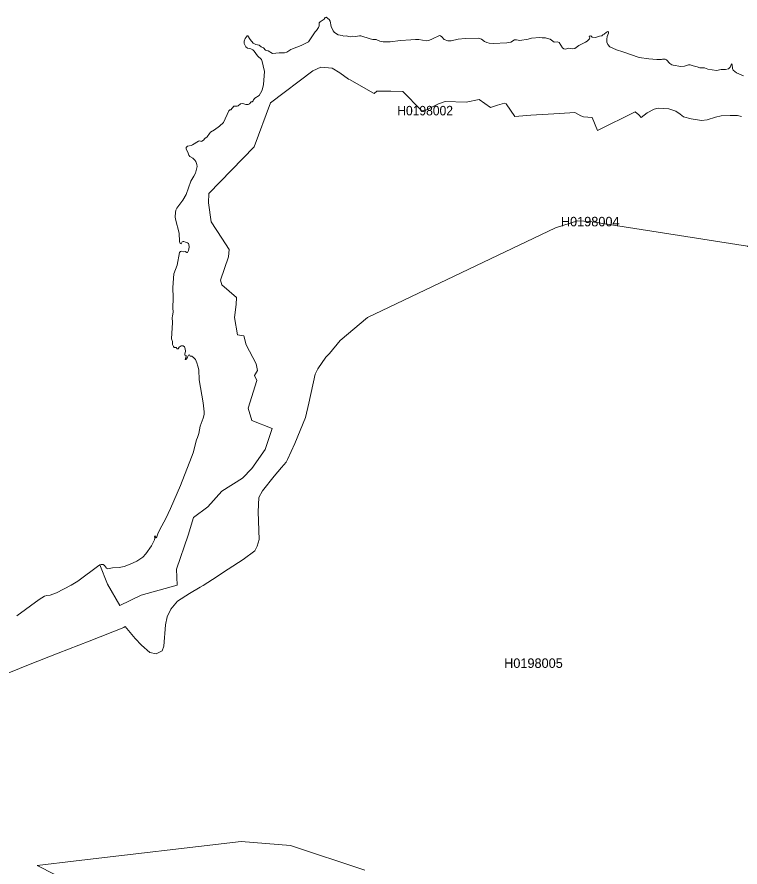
# Model space of a CAD drawing. Extents: x 369010 to 739155, y 6377141 to 6616555.
# Drawn here: x 517987 to 525593, y 6584182 to 6593120 of the extents above; entities that cross this region are included whole.
import ezdxf
from ezdxf.enums import TextEntityAlignment as Align

# ---------------------------------------------------------------- set-up
doc = ezdxf.new("R2010")
doc.units = 0
doc.header["$LTSCALE"] = 40
doc.layers.add('1', color=7, linetype='Continuous', lineweight=13)
doc.layers.add('2', color=7, linetype='Continuous')

msp = doc.modelspace()

# ---------------------------------------------------------------- linework, layer by layer
at = {"layer": '1'}
for points in [[(524149.35, 6592933.37), (524139.09, 6592922.12), (524115.92, 6592918.48), (524085.13, 6592907.72), (524070.4, 6592906.07), (524038.96, 6592908.88), (524022.57, 6592922.12), (524010.66, 6592919.8), (524007.84, 6592916.33), (524012.64, 6592901.1), (524011.32, 6592891.34), (523986.83, 6592865.85), (523968.29, 6592853.77), (523898.94, 6592819.67), (523856.9, 6592790.05), (523834.56, 6592785.74), (523791.53, 6592790.88), (523752.47, 6592783.1), (523740.89, 6592784.09), (523724.83, 6592797), (523690.24, 6592852.11), (523674.68, 6592857.24), (523638.11, 6592856.75), (523596.57, 6592888.19), (523568.93, 6592892.99), (523547.25, 6592901.6), (523511.17, 6592900.77), (523486.01, 6592906.07), (523399.78, 6592897.13), (523364.53, 6592887.7), (523275.65, 6592873.79), (523242.55, 6592879.09), (523221.2, 6592878.43), (523181.81, 6592856.25), (523141.76, 6592849.46), (522995.95, 6592841.52), (522954.25, 6592843.34), (522929.09, 6592850.13), (522904.76, 6592863.7), (522873.81, 6592886.21), (522839.39, 6592897.96), (522701.19, 6592894.81), (522629.86, 6592886.7), (522554.06, 6592868.99), (522521.12, 6592868.33), (522481.4, 6592883.89), (522457.4, 6592912.85), (522443, 6592923.44), (522430.26, 6592926.59), (522360.09, 6592889.02), (522320.2, 6592872.3), (522292.06, 6592870.98), (522214.28, 6592883.23), (522179.03, 6592884.88), (522129.54, 6592878.76), (522022.29, 6592872.97), (521911.9, 6592859.23), (521839.74, 6592857.57), (521804.49, 6592865.52), (521766.09, 6592885.05), (521730.01, 6592882.9), (521701.88, 6592888.69), (521605.72, 6592920.47), (521590, 6592921.79), (521546.63, 6592913.35), (521515.69, 6592919.31), (521491.02, 6592910.2), (521448.82, 6592920.47), (521425.65, 6592918.48), (521408.27, 6592926.26), (521367.72, 6592931.06), (521328.17, 6592955.72), (521311.95, 6592975.41), (521293.91, 6593020.43), (521282.32, 6593077.36), (521269.75, 6593094.41), (521239.13, 6593119.9), (521228.2, 6593114.1), (521217.61, 6593096.4), (521177.23, 6593069.09), (521167.8, 6593057.34), (521164.98, 6593028.37), (521158.2, 6593007.85), (521139.16, 6592979.55)], [(521139.16, 6592979.55), (521122.61, 6592963.66), (521055.25, 6592860.22), (520976.31, 6592818.68), (520885.45, 6592786.9), (520866.58, 6592777.64), (520827.02, 6592749.33), (520801.37, 6592743.54), (520745.43, 6592742.88), (520674.59, 6592734.6), (520630.57, 6592763.07), (520603.1, 6592771.68), (520580.09, 6592794.85), (520554.6, 6592806.76), (520534.25, 6592822.65), (520498.33, 6592831.26), (520473.18, 6592845), (520438.59, 6592884.88), (520416.24, 6592920.96), (520407.97, 6592920.96), (520386.12, 6592895.14), (520376.69, 6592867.01), (520378.51, 6592842.51), (520386.12, 6592820.34), (520395.89, 6592804.94), (520410.78, 6592792.53), (520447.52, 6592785.08), (520469.37, 6592773), (520483.11, 6592760.26), (520516.87, 6592713.09), (520559.24, 6592673.53), (520564.37, 6592665.26), (520590.68, 6592547.58), (520580.75, 6592409.55), (520566.69, 6592351.46), (520550.3, 6592318.69), (520534.08, 6592294.69), (520489.23, 6592266.39), (520476.49, 6592250.01), (520471.52, 6592237.43), (520461.59, 6592227.5), (520450.67, 6592228.49), (520433.45, 6592205.65), (520420.88, 6592198.37), (520393.07, 6592198.37), (520361.63, 6592211.28), (520339.12, 6592205.65), (520315.45, 6592185.13), (520302.38, 6592181.32), (520270.1, 6592183.81), (520236.67, 6592143.09), (520225.25, 6592142.1), (520214.99, 6592134.32), (520158.88, 6592010.52), (520116.85, 6591970.64), (520065.37, 6591934.39), (520022.67, 6591908.57), (520011.42, 6591896.49), (519988.91, 6591861.07), (519964.25, 6591840.88), (519948.2, 6591823.17), (519933.3, 6591813.41), (519923.54, 6591811.26), (519910.63, 6591817.55), (519895.24, 6591814.9), (519834.83, 6591776.34), (519819.43, 6591769.55), (519782.2, 6591761.28), (519765.81, 6591748.7), (519765.81, 6591731.15), (519784.68, 6591700.2), (519796.76, 6591666.61), (519805.37, 6591652.7), (519837.97, 6591634.83), (519858, 6591616.13), (519867.93, 6591600.74), (519879.18, 6591569.95), (519881, 6591546.78), (519863.46, 6591477.44), (519849.23, 6591446.65), (519816.29, 6591392.7), (519768.62, 6591254.01), (519731.06, 6591192.27), (519668.83, 6591111.34), (519658.23, 6591088.17), (519653.1, 6591065.17), (519650.79, 6591018.82), (519653.1, 6590995.82), (519694.64, 6590848.19), (519698.12, 6590759.48), (519703.25, 6590739.78), (519714.17, 6590733.99), (519726.26, 6590754.35), (519735.69, 6590760.31), (519742.31, 6590760.64), (519758.69, 6590750.71), (519779.88, 6590745.58), (519790.14, 6590739.45), (519794.94, 6590730.52), (519797.92, 6590700.39)], [(525629.78, 6592502.07), (525557.62, 6592533.02), (525522.21, 6592562.15), (525514.59, 6592577.71), (525511.28, 6592616.77), (525503.5, 6592627.69), (525488.77, 6592592.6), (525473.38, 6592575.89), (525440.28, 6592567.94), (525394.6, 6592566.29), (525344.62, 6592558.67), (525255.91, 6592572.08), (525218.17, 6592585.49), (525170.18, 6592586.48), (525142.87, 6592597.4), (525099.18, 6592606.84), (525068.39, 6592617.59), (525052.34, 6592616.43), (525009.64, 6592603.69), (524970.75, 6592598.39), (524891.8, 6592612.3), (524876.74, 6592617.59), (524855.22, 6592631.83), (524819.14, 6592669.4), (524805.74, 6592676.68), (524777.77, 6592678), (524768.67, 6592673.2), (524717.03, 6592671.55), (524634.28, 6592679.33), (524533.48, 6592693.72), (524361.86, 6592752.81), (524294.5, 6592773.17), (524223.83, 6592806.43), (524201.32, 6592831.59), (524193.71, 6592855.92), (524191.39, 6592885.87), (524195.53, 6592914.67), (524210.75, 6592949.43), (524210.75, 6592959.19), (524201.48, 6592966.14), (524187.25, 6592961.01), (524164.74, 6592938.84), (524149.35, 6592933.37)], [(520419.39, 6589006.46), (520510.08, 6589298.91), (520484.6, 6589350.05), (520517.2, 6589404.33), (520502.8, 6589472.35), (520397.54, 6589672.95), (520372.22, 6589768.28), (520306.84, 6589778.37), (520274.24, 6589958.61), (520292.45, 6590098.13), (520296.09, 6590169.46), (520143.66, 6590302.03), (520129.26, 6590353), (520212.67, 6590597.95), (520219.79, 6590676.07), (520143.66, 6590795.06), (520031.28, 6590965.2), (520002.32, 6591165.79), (520005.79, 6591264.43), (520480.95, 6591753.99), (520654.4, 6592216.41), (521101.26, 6592552.22), (521184.68, 6592591.28), (521302.52, 6592581.18), (521385.1, 6592533.68), (521476.46, 6592466.98), (521491.85, 6592457.55), (521731.5, 6592323.33), (521744.25, 6592316.54), (521771.72, 6592340.54), (521920.34, 6592340.54), (522045.13, 6592337.06), (522238.11, 6592140.44), (522280.81, 6592135.31), (522422.65, 6592205.49), (522491, 6592231.14), (522711.45, 6592226.01), (522850.47, 6592252.99), (522968.31, 6592167.59), (522980.4, 6592171.06), (523041.8, 6592193.24), (523115.28, 6592213.76), (523132.49, 6592206.98), (523224.68, 6592075.24), (523392.17, 6592088.97), (523694.71, 6592106.02), (523856.9, 6592116.28), (523917.48, 6592080.7), (523946.44, 6592070.44), (524038.79, 6592063.49), (524095.23, 6591925.12), (524491.61, 6592121.74), (524527.53, 6592090.96), (524553.18, 6592061.83), (524618.06, 6592111.48), (524689.89, 6592150.71), (524730.93, 6592160.97), (524843.64, 6592155.84), (524918.78, 6592128.53), (524963.3, 6592099.4), (524998.39, 6592071.1), (525078.82, 6592048.09), (525189.05, 6592030.05), (525247.14, 6592037), (525335.02, 6592065.14), (525394.11, 6592080.53), (525487.95, 6592084.01), (525565.73, 6592084.84), (525608.43, 6592072.75)], [(525608.43, 6592072.75), (525565.73, 6592084.84), (525487.95, 6592084.01), (525394.11, 6592080.53), (525335.02, 6592065.14), (525247.14, 6592037), (525189.05, 6592030.05), (525078.82, 6592048.09), (524998.39, 6592071.1), (524963.3, 6592099.4), (524918.78, 6592128.53), (524843.64, 6592155.84), (524730.93, 6592160.97), (524689.89, 6592150.71), (524618.06, 6592111.48), (524553.18, 6592061.83), (524527.53, 6592090.96), (524491.61, 6592121.74), (524095.23, 6591925.12), (524038.79, 6592063.49), (523946.44, 6592070.44), (523917.48, 6592080.7), (523856.9, 6592116.28), (523694.71, 6592106.02), (523392.17, 6592088.97), (523224.68, 6592075.24), (523132.49, 6592206.98), (523115.28, 6592213.76), (523041.8, 6592193.24), (522980.4, 6592171.06), (522968.31, 6592167.59), (522850.47, 6592252.99), (522711.45, 6592226.01), (522491, 6592231.14), (522422.65, 6592205.49), (522280.81, 6592135.31), (522238.11, 6592140.44), (522045.13, 6592337.06), (521920.34, 6592340.54), (521771.72, 6592340.54), (521744.25, 6592316.54), (521731.5, 6592323.33), (521491.85, 6592457.55), (521476.46, 6592466.98), (521385.1, 6592533.68), (521302.52, 6592581.18), (521184.68, 6592591.28), (521101.26, 6592552.22), (520654.4, 6592216.41), (520480.95, 6591753.99), (520005.79, 6591264.43), (520002.32, 6591165.79), (520031.28, 6590965.2), (520143.66, 6590795.06), (520219.79, 6590676.07), (520212.67, 6590597.95), (520129.26, 6590353), (520143.66, 6590302.03), (520296.09, 6590169.46), (520292.45, 6590098.13), (520274.24, 6589958.61), (520306.84, 6589778.37), (520372.22, 6589768.28), (520397.54, 6589672.95), (520502.8, 6589472.35), (520517.2, 6589404.33), (520484.6, 6589350.05), (520510.08, 6589298.91), (520419.39, 6589006.46), (520459.27, 6588877.37), (520673.27, 6588792.3), (520597.14, 6588571.35)], [(517803.26, 6586186.6), (518107.79, 6586308.25), (518419.93, 6586431.88), (518747.96, 6586556.17), (519109.75, 6586700.66), (519126.8, 6586710.76), (519228.92, 6586585.97), (519296.77, 6586514.96), (519383.83, 6586438.5), (519450.53, 6586422.28), (519512.92, 6586455.71), (519532.29, 6586503.05), (519549.5, 6586729.13), (519567.87, 6586813.04), (519604.44, 6586892.64), (519675.94, 6586975.89), (519802.88, 6587056.66), (519915.76, 6587124.35), (519945.88, 6587143.71), (520043.86, 6587205.78), (520209.03, 6587312.86), (520366.43, 6587416.8), (520488.73, 6587505.67), (520512.23, 6587555.98), (520534.41, 6587625.33), (520524.81, 6587918.11), (520531.27, 6588067.23), (520570.49, 6588136.57), (520693.3, 6588290.82), (520770.42, 6588382.18), (520819.41, 6588439.28), (520833.15, 6588468.24), (520908.45, 6588634.24), (521022.32, 6588910.14), (521058.07, 6589057.77), (521122.94, 6589365.11), (521150.58, 6589419.89), (521237.8, 6589544.02), (521275.37, 6589582.42), (521387.75, 6589717.14), (521674.07, 6589958.94), (523651.02, 6590903.96), (523883.22, 6590975.3), (524017.44, 6590968.51), (525671.32, 6590710.16)], [(526611.72, 6589111.06), (526451.68, 6589224.26), (526190.18, 6589610.88), (526266.81, 6590245.42), (525671.32, 6590710.16), (524017.44, 6590968.51), (523883.22, 6590975.3), (523651.02, 6590903.96)], [(523651.02, 6590903.96), (521674.07, 6589958.94), (521387.75, 6589717.14), (521275.37, 6589582.42), (521237.8, 6589544.02), (521150.58, 6589419.89), (521122.94, 6589365.11), (521058.07, 6589057.77), (521022.32, 6588910.14), (520908.45, 6588634.24), (520833.15, 6588468.24), (520819.41, 6588439.28), (520770.42, 6588382.18), (520693.3, 6588290.82), (520570.49, 6588136.57), (520531.27, 6588067.23), (520524.81, 6587918.11), (520534.41, 6587625.33), (520512.23, 6587555.98), (520488.73, 6587505.67), (520366.43, 6587416.8), (520209.03, 6587312.86), (520043.86, 6587205.78), (519945.88, 6587143.71), (519915.76, 6587124.35), (519802.88, 6587056.66), (519675.94, 6586975.89), (519604.44, 6586892.64), (519567.87, 6586813.04), (519549.5, 6586729.13), (519532.29, 6586503.05), (519512.92, 6586455.71), (519450.53, 6586422.28), (519383.83, 6586438.5), (519296.77, 6586514.96), (519228.92, 6586585.97), (519126.8, 6586710.76), (519109.75, 6586700.66), (518747.96, 6586556.17), (518419.93, 6586431.88), (518107.79, 6586308.25), (517803.26, 6586186.6)], [(519797.92, 6590700.39), (519793.12, 6590665.64), (519782.2, 6590643.79), (519774.42, 6590643.79), (519754.89, 6590654.72), (519737.51, 6590651.74), (519715.33, 6590658.52), (519706.73, 6590654.72), (519697.13, 6590642.14), (519673.96, 6590510.89), (519637.38, 6590418.38), (519627.78, 6590273.89), (519631.92, 6590167.31), (519625.79, 6590057.74), (519631.26, 6590019.01), (519622.32, 6589975.32), (519620.66, 6589958.61), (519624.8, 6589909.12), (519613.55, 6589735.01), (519622.98, 6589706.21), (519623.31, 6589677.91), (519632.58, 6589656.73), (519641.52, 6589645.47), (519662.37, 6589645.8), (519673.96, 6589631.74), (519683.56, 6589631.4), (519693.32, 6589647.79), (519714.67, 6589661.19), (519736.02, 6589661.53), (519747.77, 6589650.93), (519755.88, 6589631.74), (519759.03, 6589605.92), (519752.24, 6589574.31), (519753.56, 6589563.55), (519765.48, 6589561.4), (519768.13, 6589555.27), (519756.87, 6589518.7), (519762.67, 6589517.7), (519770.28, 6589524.49), (519781.37, 6589541.37), (519790.8, 6589564.54), (519801.06, 6589568.02), (519810.83, 6589554.11), (519825.89, 6589553.29), (519848.4, 6589537.56), (519864.45, 6589517.37), (519880.84, 6589482.45), (519891.43, 6589450.01), (519901.36, 6589410.79), (519902.35, 6589304.86), (519947.53, 6589063.89), (519956.14, 6588969.55), (519955.31, 6588938.77), (519946.21, 6588900.21), (519915.43, 6588818.61), (519900.04, 6588741.65), (519886.46, 6588697.96), (519875.54, 6588675.45), (519840.78, 6588537.09), (519823.9, 6588490.09), (519706.73, 6588193.17), (519603.29, 6587951.04), (519553.3, 6587845.62), (519488.76, 6587732.08), (519468.07, 6587684.08), (519459.46, 6587652.97), (519450.86, 6587643.54), (519437.62, 6587662.9), (519432.32, 6587658.1), (519437.78, 6587640.72), (519435.47, 6587621.19), (519403.85, 6587557.64), (519343.94, 6587473.56), (519311.17, 6587440.79), (519247.78, 6587397.1), (519179.1, 6587364.66), (519113.56, 6587343.15), (519062.25, 6587332.55), (518992.25, 6587326.76), (518941.6, 6587316.17), (518927.7, 6587323.29), (518908.83, 6587351.26), (518894.43, 6587361.52), (518872.42, 6587364), (518860.17, 6587358.37), (518938.62, 6587157.12), (519069.54, 6586932.86), (519294.95, 6587041.1), (519672.14, 6587146.53), (519664.85, 6587313.19), (519788.32, 6587670.18), (519842.61, 6587857.2), (519995.03, 6587969.41), (520143.66, 6588132.6), (520361.29, 6588272.12), (520459.27, 6588374.07), (520597.14, 6588571.35), (520673.27, 6588792.3), (520459.27, 6588877.37), (520419.39, 6589006.46)], [(520597.14, 6588571.35), (520459.27, 6588374.07), (520361.29, 6588272.12), (520143.66, 6588132.6), (519995.03, 6587969.41), (519842.61, 6587857.2), (519788.32, 6587670.18), (519664.85, 6587313.19), (519672.14, 6587146.53), (519294.95, 6587041.1), (519069.54, 6586932.86)], [(519069.54, 6586932.86), (518938.62, 6587157.12), (518860.17, 6587358.37), (518846.93, 6587352.25), (518627.14, 6587189.06), (518557.47, 6587146.03), (518401.89, 6587063.94), (518337.51, 6587038.95), (518300.6, 6587036.8), (518276.11, 6587028.85), (518220.83, 6586993.44), (517985.65, 6586821.64)], [(518385.51, 6584102.58), (518199.65, 6584196.92), (518608.61, 6584247.72), (520345.9, 6584448.81), (520864.26, 6584407.93), (521648.25, 6584148.09)], [(521648.25, 6584148.09), (520864.26, 6584407.93), (520345.9, 6584448.81), (518608.61, 6584247.72), (518199.65, 6584196.92), (518385.51, 6584102.58)]]:
    msp.add_lwpolyline(points, dxfattribs=at)

# ---------------------------------------------------------------- texts
at = {"layer": '2', "width": 0.95}
msp.add_text('H0198002', height=100, dxfattribs=at).set_placement((522280.79, 6592085.31), align=Align.CENTER)
at = {"layer": '2'}
for s, p in [('H0198004', (524017.45, 6590918.51)), ('H0198005', (523420.41, 6586275.5))]:
    msp.add_text(s, height=100, dxfattribs=at).set_placement(p, align=Align.CENTER)

doc.saveas('drawing.dxf')
